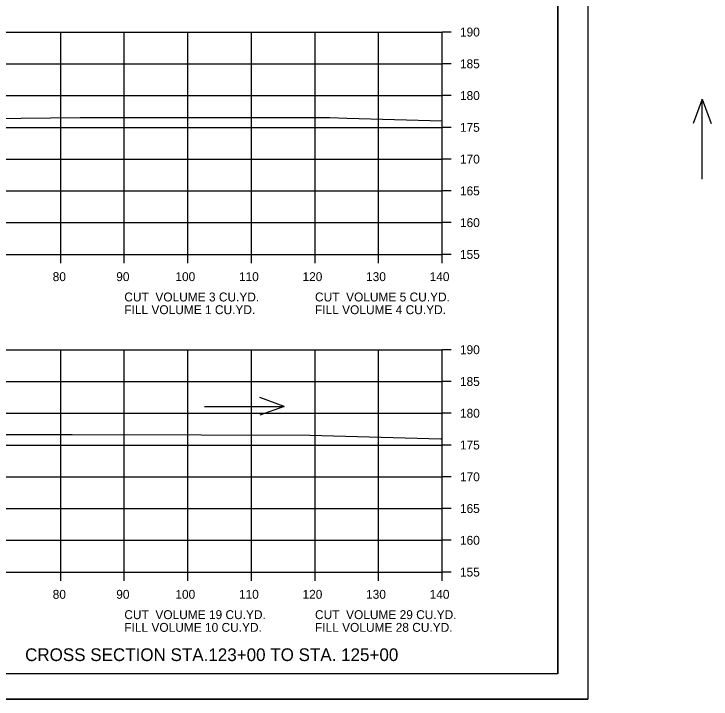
# Model space of a CAD drawing. Extents: x 915787 to 919910, y 133456 to 136717.
# Drawn here: x 916486.6 to 916596.3, y 136229.4 to 136337.3 of the extents above; entities that cross this region are included whole.
import ezdxf

# ---------------------------------------------------------------- set-up
doc = ezdxf.new("R2010")
doc.units = 0
for name, color, linetype in [('R_Axis', 7, 'Continuous'), ('R_Axis Annot', 7, 'Continuous'), ('R_Border', 7, 'Continuous'), ('R_Border Notes', 7, 'Continuous'), ('R_Draft', 7, 'Continuous'), ('R_Exist Surface', 7, 'Continuous'), ('R_Grid', 7, 'Continuous'), ('R_No Plot', 7, 'Continuous'), ('R_Water Annot', 7, 'Continuous')]:
    doc.layers.add(name, color=color, linetype=linetype)

msp = doc.modelspace()

# ---------------------------------------------------------------- linework, layer by layer
at = {"layer": 'R_Axis'}
for p, q in [((916553.98, 136299.41), (916553.98, 136334.41)), ((916555.38, 136334.41), (916553.98, 136334.41)), ((916555.38, 136329.41), (916553.98, 136329.41)), ((916555.38, 136324.41), (916553.98, 136324.41)), ((916555.38, 136319.41), (916553.98, 136319.41)), ((916555.38, 136314.41), (916553.98, 136314.41)), ((916555.38, 136309.41), (916553.98, 136309.41)), ((916555.38, 136304.41), (916553.98, 136304.41)), ((916273.98, 136299.41), (916553.98, 136299.41)), ((916493.98, 136298.01), (916493.98, 136299.41)), ((916503.98, 136298.01), (916503.98, 136299.41)), ((916513.98, 136298.01), (916513.98, 136299.41)), ((916523.98, 136298.01), (916523.98, 136299.41)), ((916533.98, 136298.01), (916533.98, 136299.41)), ((916543.98, 136298.01), (916543.98, 136299.41)), ((916553.98, 136298.01), (916553.98, 136299.41)), ((916555.38, 136299.41), (916553.98, 136299.41)), ((916553.98, 136249.41), (916553.98, 136284.41)), ((916555.38, 136284.41), (916553.98, 136284.41)), ((916555.38, 136279.41), (916553.98, 136279.41)), ((916555.38, 136274.41), (916553.98, 136274.41)), ((916555.38, 136269.41), (916553.98, 136269.41)), ((916555.38, 136264.41), (916553.98, 136264.41)), ((916555.38, 136259.41), (916553.98, 136259.41)), ((916555.38, 136254.41), (916553.98, 136254.41)), ((916273.98, 136249.41), (916553.98, 136249.41)), ((916493.98, 136248.01), (916493.98, 136249.41)), ((916503.98, 136248.01), (916503.98, 136249.41)), ((916513.98, 136248.01), (916513.98, 136249.41)), ((916523.98, 136248.01), (916523.98, 136249.41)), ((916533.98, 136248.01), (916533.98, 136249.41)), ((916543.98, 136248.01), (916543.98, 136249.41)), ((916553.98, 136248.01), (916553.98, 136249.41)), ((916555.38, 136249.41), (916553.98, 136249.41))]:
    msp.add_line(p, q, dxfattribs=at)
at = {"layer": 'R_Border'}
for q in [(916572.16, 136438.87), (916255.98, 136233.41)]:
    msp.add_line((916572.16, 136233.41), q, dxfattribs=at)
at = {"layer": 'R_Exist Surface'}
for points in [[(916483.04, 136320.82), (916497.05, 136320.95), (916501.77, 136320.98), (916526.8, 136320.95), (916536.31, 136320.94), (916538.99, 136320.86), (916553.98, 136320.43)], [(916482.4, 136271.05), (916495.78, 136271.09), (916516.14, 136271.04), (916533.19, 136270.96), (916553.76, 136270.4), (916553.98, 136270.4)]]:
    msp.add_lwpolyline(points, dxfattribs=at)
at = {"layer": 'R_Grid'}
for p, q in [((916273.98, 136334.41), (916553.98, 136334.41)), ((916493.98, 136299.41), (916493.98, 136334.41)), ((916503.98, 136299.41), (916503.98, 136334.41)), ((916513.98, 136299.41), (916513.98, 136334.41)), ((916523.98, 136299.41), (916523.98, 136334.41)), ((916533.98, 136299.41), (916533.98, 136334.41)), ((916543.98, 136299.41), (916543.98, 136334.41)), ((916553.98, 136299.41), (916553.98, 136334.41)), ((916273.98, 136329.41), (916553.98, 136329.41)), ((916273.98, 136324.41), (916553.98, 136324.41)), ((916273.98, 136319.41), (916553.98, 136319.41)), ((916273.98, 136314.41), (916553.98, 136314.41)), ((916273.98, 136309.41), (916553.98, 136309.41)), ((916273.98, 136304.41), (916553.98, 136304.41)), ((916273.98, 136299.41), (916553.98, 136299.41)), ((916273.98, 136284.41), (916553.98, 136284.41)), ((916493.98, 136249.41), (916493.98, 136284.41)), ((916503.98, 136249.41), (916503.98, 136284.41)), ((916513.98, 136249.41), (916513.98, 136284.41)), ((916523.98, 136249.41), (916523.98, 136284.41)), ((916533.98, 136249.41), (916533.98, 136284.41)), ((916543.98, 136249.41), (916543.98, 136284.41)), ((916553.98, 136249.41), (916553.98, 136284.41)), ((916273.98, 136279.41), (916553.98, 136279.41)), ((916273.98, 136274.41), (916553.98, 136274.41)), ((916273.98, 136269.41), (916553.98, 136269.41)), ((916273.98, 136264.41), (916553.98, 136264.41)), ((916273.98, 136259.41), (916553.98, 136259.41)), ((916273.98, 136254.41), (916553.98, 136254.41)), ((916273.98, 136249.41), (916553.98, 136249.41))]:
    msp.add_line(p, q, dxfattribs=at)
at = {"layer": 'R_No Plot'}
msp.add_line((916243.57, 136229.43), (916576.91, 136229.43), dxfattribs=at)
for points in [[(916243.57, 136442.76), (916576.91, 136442.76), (916576.91, 136229.43), (916243.57, 136229.43)], [(916489.9, 136438.87), (916489.9, 136428.99), (916525.63, 136428.99), (916525.63, 136426.07), (916548.83, 136426.07), (916548.83, 136402.85), (916572.16, 136402.85), (916572.16, 136233.41), (916255.98, 136233.41), (916255.98, 136438.87)]]:
    msp.add_lwpolyline(points, close=True, dxfattribs=at)
at = {"layer": 'R_Water Annot'}
for p, q in [((916594.88, 136323.85), (916593.48, 136320)), ((916594.88, 136311.28), (916594.88, 136323.85)), ((916594.88, 136323.85), (916596.28, 136320)), ((916529.15, 136275.49), (916525.3, 136276.89)), ((916516.58, 136275.49), (916529.15, 136275.49)), ((916529.15, 136275.49), (916525.3, 136274.09))]:
    msp.add_line(p, q, dxfattribs=at)

# ---------------------------------------------------------------- texts
at = {"layer": 'R_Axis Annot'}
for s, p in [('190', (916556.78, 136333.71)), ('185', (916556.78, 136328.71)), ('180', (916556.78, 136323.71)), ('175', (916556.78, 136318.71)), ('170', (916556.78, 136313.71)), ('165', (916556.78, 136308.71)), ('160', (916556.78, 136303.71)), ('155', (916556.78, 136298.71)), ('80', (916492.71, 136295.21)), ('90', (916502.71, 136295.21)), ('100', (916512.01, 136295.21)), ('110', (916522.01, 136295.21)), ('120', (916532.01, 136295.21)), ('130', (916542.01, 136295.21)), ('140', (916552.01, 136295.21)), ('190', (916556.78, 136283.71)), ('185', (916556.78, 136278.71)), ('180', (916556.78, 136273.71)), ('175', (916556.78, 136268.71)), ('170', (916556.78, 136263.71)), ('165', (916556.78, 136258.71)), ('160', (916556.78, 136253.71)), ('155', (916556.78, 136248.71)), ('80', (916492.71, 136245.21)), ('90', (916502.71, 136245.21)), ('100', (916512.01, 136245.21)), ('110', (916522.01, 136245.21)), ('120', (916532.01, 136245.21)), ('130', (916542.01, 136245.21)), ('140', (916552.01, 136245.21))]:
    msp.add_text(s, height=1.4, dxfattribs=at).set_placement(p)
at = {"layer": 'R_Border Notes'}
for s, p in [('CUT  VOLUME 3 CU.YD.', (916503.98, 136292.01)), ('CUT  VOLUME 5 CU.YD.', (916533.98, 136292.01)), ('FILL VOLUME 1 CU.YD.', (916503.98, 136290.01)), ('FILL VOLUME 4 CU.YD.', (916533.98, 136290.01)), ('CUT  VOLUME 19 CU.YD.', (916503.98, 136242.01)), ('CUT  VOLUME 29 CU.YD.', (916533.98, 136242.01)), ('FILL VOLUME 10 CU.YD.', (916503.98, 136240.01)), ('FILL VOLUME 28 CU.YD.', (916533.98, 136240.01))]:
    msp.add_text(s, height=1.4, dxfattribs=at).set_placement(p)
at = {"layer": 'R_Draft'}
msp.add_text('CROSS SECTION STA.123+00 TO STA. 125+00', height=2, dxfattribs=at).set_placement((916488.37, 136235.41))

doc.saveas('drawing.dxf')
